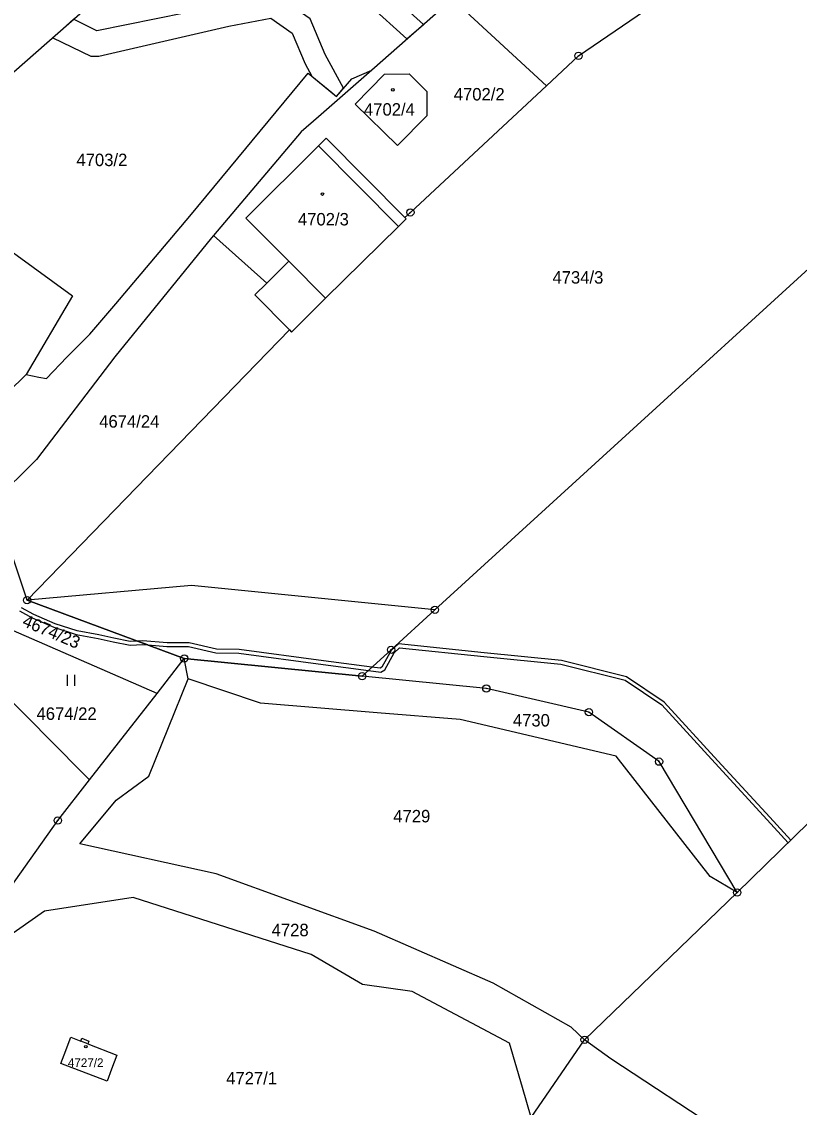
# Model space of a CAD drawing. Extents: x -644096 to -634268, y -1141430 to -1133463.
# Drawn here: x -638206.9 to -638100.7, y -1137978.7 to -1137830.5 of the extents above; entities that cross this region are included whole.
import ezdxf

# ---------------------------------------------------------------- set-up
doc = ezdxf.new("R2010")
doc.units = 0
for name, color, linetype in [('_CIVIL_CONSTRUCTION', 7, 'Continuous'), ('B_Hranice _3D', 7, 'Continuous'), ('M_Svah_Nasyp', 7, 'Continuous'), ('M_Svah_Zarez', 7, 'Continuous'), ('spodek_zarez', 7, 'Continuous'), ('svrsek_osa_sjezdy', 7, 'Continuous'), ('svrsek_osa_terminal_VRT', 7, 'Continuous'), ('svrsek_osa_VRT', 7, 'Continuous'), ('terminal_VRT', 7, 'Continuous')]:
    doc.layers.add(name, color=color, linetype=linetype)

msp = doc.modelspace()

# ---------------------------------------------------------------- linework, layer by layer
at = {"layer": '_CIVIL_CONSTRUCTION'}
for centre, radius in [((-638130.81, -1137835.14), 0.5), ((-638130.81, -1137835.14), 0.0303), ((-638153.77, -1137856.51), 0.5), ((-638153.77, -1137856.51), 0.0303), ((-638206.12, -1137909.43), 0.5), ((-638206.12, -1137909.43), 0.0303), ((-638150.42, -1137910.75), 0.5), ((-638150.42, -1137910.75), 0.0303), ((-638156.41, -1137916.21), 0.5), ((-638156.41, -1137916.21), 0.0303), ((-638184.65, -1137917.39), 0.5), ((-638184.65, -1137917.39), 0.0303), ((-638160.35, -1137919.81), 0.5), ((-638160.35, -1137919.81), 0.0303), ((-638143.4, -1137921.49), 0.5), ((-638143.4, -1137921.49), 0.0303), ((-638129.39, -1137924.73), 0.5), ((-638129.39, -1137924.73), 0.0303), ((-638119.81, -1137931.48), 0.5), ((-638119.81, -1137931.48), 0.0303), ((-638201.93, -1137939.51), 0.5), ((-638201.93, -1137939.51), 0.0303), ((-638109.14, -1137949.34), 0.5), ((-638109.14, -1137949.34), 0.0303), ((-638129.98, -1137969.44), 0.5), ((-638129.98, -1137969.44), 0.0303)]:
    msp.add_circle(centre, radius, dxfattribs=at)
at = {"layer": 'B_Hranice _3D'}
for points in [[(-638202.62, -1137832.66), (-638197.4, -1137835.18), (-638196.31, -1137835.2), (-638178.57, -1137831.1), (-638172.82, -1137829.98), (-638169.91, -1137832.04), (-638168.13, -1137836.25), (-638167.21, -1137837.93), (-638163.85, -1137840.67), (-638162.89, -1137839.56), (-638165.43, -1137834.95), (-638167.47, -1137830.08), (-638168.63, -1137829.26), (-638159.42, -1137828.18), (-638154.24, -1137832.84), (-638151.97, -1137830.85), (-638158.42, -1137825.04), (-638172.73, -1137826.73), (-638179.19, -1137827.91), (-638184.46, -1137829.26), (-638196.61, -1137831.74), (-638199.76, -1137830.15)], [(-638206.12, -1137909.43), (-638184.65, -1137917.39), (-638160.35, -1137919.81), (-638156.41, -1137916.21), (-638150.42, -1137910.75), (-638183.66, -1137907.45)], [(-638191.04, -1137915.02), (-638189.63, -1137915.54), (-638187.03, -1137915.75), (-638184.06, -1137915.77), (-638180.32, -1137916.63), (-638177.2, -1137916.68), (-638165.68, -1137918.23), (-638159.51, -1137919.04), (-638159.02, -1137918.59), (-638165.62, -1137917.73), (-638177.16, -1137916.18), (-638180.26, -1137916.13), (-638184, -1137915.27), (-638187.01, -1137915.25), (-638190.31, -1137914.99)], [(-638159.02, -1137918.59), (-638159.51, -1137919.04), (-638157.81, -1137919.26), (-638157.27, -1137918.96), (-638156.01, -1137916.61), (-638155.24, -1137915.94), (-638143.75, -1137917.11), (-638133.22, -1137918.17), (-638124.44, -1137920.38), (-638119.44, -1137923.72), (-638112.14, -1137931.7), (-638105.06, -1137939.41), (-638102.17, -1137942.54), (-638101.81, -1137942.18), (-638104.7, -1137939.07), (-638111.78, -1137931.36), (-638119.12, -1137923.34), (-638124.24, -1137919.92), (-638133.14, -1137917.67), (-638143.69, -1137916.61), (-638155.4, -1137915.42), (-638156.41, -1137916.29), (-638157.65, -1137918.6), (-638157.91, -1137918.74)]]:
    msp.add_lwpolyline(points, close=True, dxfattribs=at)
msp.add_lwpolyline([(-638207.17, -1137910.89), (-638205.43, -1137911.84), (-638202.46, -1137913.11), (-638199.4, -1137914.12), (-638196.41, -1137914.69), (-638194.35, -1137915.13), (-638192.06, -1137915.56), (-638190.31, -1137915.49), (-638189.63, -1137915.54), (-638191.04, -1137915.02), (-638192.02, -1137915.06), (-638194.25, -1137914.63), (-638196.31, -1137914.19), (-638199.28, -1137913.64), (-638202.28, -1137912.65), (-638205.21, -1137911.38), (-638206.89, -1137910.47)], dxfattribs=at)
at = {"layer": 'M_Svah_Nasyp'}
for p, q in [((-638155.4, -1137858.42), (-638166.3, -1137847.42)), ((-638165.37, -1137868.22), (-638170.37, -1137863.17)), ((-638197.84, -1137970), (-638198.77, -1137969.64))]:
    msp.add_line(p, q, dxfattribs=at)
at = {"layer": 'M_Svah_Zarez'}
for centre in [(-638156.17, -1137839.77), (-638165.79, -1137854.01), (-638198.09, -1137970.39)]:
    msp.add_circle(centre, 0.175, dxfattribs=at)
at = {"layer": 'spodek_zarez'}
msp.add_circle((-638683.07, -1137056.85), 1378.08, dxfattribs=at)
at = {"layer": 'svrsek_osa_sjezdy'}
for p, q in [((-638200.62, -1137921.15), (-638200.62, -1137919.65)), ((-638199.62, -1137921.15), (-638199.62, -1137919.65))]:
    msp.add_line(p, q, dxfattribs=at)
at = {"layer": 'svrsek_osa_terminal_VRT'}
msp.add_arc((-642050.26, -1145189.6), 8802.25, 41.413152, 75.317049, dxfattribs=at)
at = {"layer": 'terminal_VRT'}
for p, q in [((-638148.05, -1137827.41), (-638159.06, -1137837.08)), ((-638173.38, -1137866.15), (-638180.68, -1137859.67)), ((-638206.12, -1137909.43), (-638170.29, -1137872.55)), ((-638206.23, -1137878.65), (-638208.69, -1137881.03)), ((-638206.12, -1137909.43), (-638210.64, -1137895.99)), ((-638184.65, -1137917.39), (-638206.12, -1137909.43)), ((-638188.37, -1137922.16), (-638184.65, -1137917.39)), ((-638184.12, -1137920.18), (-638184.65, -1137917.39)), ((-638160.35, -1137919.81), (-638184.65, -1137917.39)), ((-638197.6, -1137933.97), (-638188.37, -1137922.16)), ((-638129.98, -1137969.44), (-638109.14, -1137949.34)), ((-638137.28, -1137980.04), (-638129.98, -1137969.44))]:
    msp.add_line(p, q, dxfattribs=at)
for points in [[(-638135.2, -1137839.23), (-638130.81, -1137835.14), (-638116.79, -1137825.53), (-638103.8, -1137813.41), (-638075.82, -1137784.41), (-638070.41, -1137782.32)], [(-638171.72, -1137805.91), (-638192.92, -1137824.15), (-638223, -1137850.55)], [(-638148.05, -1137827.41), (-638147.4, -1137828.01), (-638135.2, -1137839.23)], [(-638206.23, -1137878.65), (-638204.53, -1137878.98), (-638203.45, -1137879.19), (-638200.68, -1137876.25), (-638197.53, -1137873.15), (-638194.01, -1137868.98), (-638183.89, -1137857.02), (-638167.74, -1137837.49), (-638164.52, -1137840.13), (-638163.85, -1137840.67), (-638161.79, -1137838.28), (-638159.06, -1137837.08)], [(-638159.06, -1137837.08), (-638166.32, -1137843.46), (-638168.68, -1137845.51), (-638180.68, -1137859.67)], [(-638153.94, -1137837.61), (-638151.54, -1137839.99), (-638151.51, -1137843.33), (-638155.54, -1137847.4), (-638161.3, -1137841.74), (-638157.29, -1137837.66), (-638153.94, -1137837.61)], [(-638069.32, -1137836.76), (-638071.74, -1137838.97), (-638150.42, -1137910.75), (-638156.41, -1137916.21), (-638160.35, -1137919.81)], [(-638154.51, -1137857.2), (-638153.77, -1137856.51), (-638135.2, -1137839.23)], [(-638173.38, -1137866.15), (-638170.37, -1137863.17), (-638176.23, -1137857.28), (-638166.3, -1137847.42), (-638165.26, -1137846.39), (-638154.51, -1137857.2)], [(-638223, -1137850.55), (-638215.59, -1137856.54), (-638199.93, -1137867.91), (-638206.23, -1137878.65)], [(-638170.29, -1137872.55), (-638170, -1137872.84), (-638165.37, -1137868.22), (-638155.4, -1137858.42), (-638154.35, -1137857.37), (-638154.51, -1137857.2)], [(-638180.68, -1137859.67), (-638180.93, -1137859.97), (-638194.13, -1137876.22), (-638204.82, -1137890.25), (-638210.64, -1137895.99)], [(-638170.29, -1137872.55), (-638175, -1137867.75), (-638173.38, -1137866.15)], [(-638188.37, -1137922.16), (-638209.76, -1137912.86), (-638212.89, -1137907.36)], [(-638197.6, -1137933.97), (-638198.66, -1137932.9), (-638213.92, -1137917.47), (-638218.61, -1137912.15)], [(-638109.14, -1137949.34), (-638081.9, -1137922.74), (-638071.84, -1137913.57)], [(-638129.98, -1137969.44), (-638131.82, -1137967.73), (-638142.47, -1137961.74), (-638158.7, -1137954.63), (-638180.28, -1137946.8), (-638198.92, -1137942.69), (-638193.95, -1137936.74), (-638189.49, -1137933.44), (-638184.12, -1137920.18)], [(-638109.14, -1137949.34), (-638112.82, -1137947.16), (-638125.66, -1137930.72), (-638146.97, -1137925.71), (-638158.3, -1137924.83), (-638174.24, -1137923.5), (-638184.12, -1137920.18)], [(-638109.14, -1137949.34), (-638119.81, -1137931.48), (-638129.39, -1137924.73), (-638143.4, -1137921.49), (-638160.35, -1137919.81)], [(-638215.21, -1137958.2), (-638201.93, -1137939.51), (-638197.6, -1137933.97)], [(-638137.28, -1137980.04), (-638138.48, -1137975.94), (-638140.24, -1137969.93), (-638153.55, -1137962.87), (-638160.3, -1137961.9), (-638167.31, -1137957.8), (-638191.61, -1137950.01), (-638203.73, -1137951.88), (-638210.96, -1137956.93), (-638215.21, -1137958.2)], [(-638201.51, -1137972.68), (-638201.05, -1137971.48), (-638200.14, -1137969.11), (-638198.77, -1137969.64), (-638198.62, -1137969.24), (-638197.69, -1137969.62), (-638197.84, -1137970), (-638193.84, -1137971.53), (-638194.57, -1137973.45), (-638195.2, -1137975.1), (-638201.51, -1137972.68)], [(-638019.38, -1137993.22), (-638042.91, -1137990.95), (-638067.85, -1137992.15), (-638081.91, -1137994.37), (-638090.37, -1137994.39), (-638110.86, -1137982.24), (-638126.4, -1137972.04), (-638129.98, -1137969.44)]]:
    msp.add_lwpolyline(points, dxfattribs=at)

# ---------------------------------------------------------------- texts
at = {"layer": 'svrsek_osa_VRT'}
for s, height, p in [('4702/2', 1.7, (-638147.85, -1137841.23)), ('4702/4', 1.7, (-638160.11, -1137843.3)), ('4703/2', 1.7, (-638199.38, -1137850.19)), ('4702/3', 1.7, (-638169.13, -1137858.29)), ('4734/3', 1.7, (-638134.37, -1137866.23)), ('4674/24', 1.7, (-638196.27, -1137885.89)), ('4674/22', 1.7, (-638204.83, -1137925.78)), ('4730', 1.7, (-638139.78, -1137926.68)), ('4729', 1.7, (-638156.11, -1137939.77)), ('4728', 1.7, (-638172.72, -1137955.31)), ('4727/2', 1.19, (-638200.55, -1137973.17)), ('4727/1', 1.7, (-638178.93, -1137975.53))]:
    msp.add_text(s, height=height, dxfattribs=at).set_placement(p)
msp.add_text('4674/23', height=1.7, rotation=337, dxfattribs=at).set_placement((-638206.9, -1137912.9))

doc.saveas('drawing.dxf')
